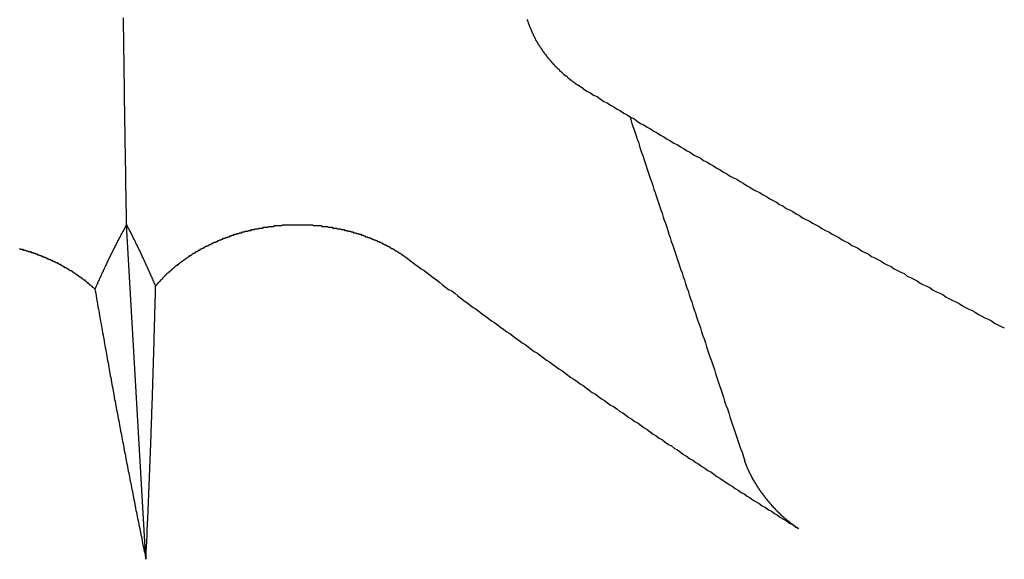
# Model space of a CAD drawing. Extents: x 1107 to 4046, y 937 to 3355.
# Tile 528 of 656: x 2217.481 to 2218.732, y 2668.037 to 2668.723. Entities that reach past the tile are written whole.
import ezdxf

# ---------------------------------------------------------------- set-up
doc = ezdxf.new("R2010")
doc.units = 0
doc.layers.add('KF_VIDA_L___C_REAR', color=7, linetype='CONTINUOUS')

# ---------------------------------------------------------------- blocks, each defined once
blk = doc.blocks.new('KF_VIDA_L___C_REAR')
at = {"layer": 'KF_VIDA_L___C_REAR'}
blk.add_line((30.662547, 978.824135), (30.637997, 979.249109), dxfattribs=at)
for points in [[(30.638, 979.249, 0), (30.6379, 979.254, 0), (30.6378, 979.258, 0), (30.6378, 979.263, 0), (30.6377, 979.267, 0), (30.6376, 979.272, 0), (30.6375, 979.276, 0), (30.6374, 979.281, 0), (30.6374, 979.285, 0), (30.6373, 979.29, 0), (30.6372, 979.294, 0), (30.6371, 979.299, 0), (30.6371, 979.303, 0), (30.637, 979.308, 0), (30.6369, 979.312, 0), (30.6368, 979.317, 0), (30.6368, 979.322, 0), (30.6367, 979.326, 0), (30.6366, 979.331, 0), (30.6366, 979.335, 0), (30.6365, 979.34, 0), (30.6364, 979.344, 0), (30.6363, 979.349, 0), (30.6363, 979.353, 0), (30.6362, 979.358, 0), (30.6361, 979.362, 0), (30.6361, 979.367, 0), (30.636, 979.371, 0), (30.6359, 979.376, 0), (30.6359, 979.38, 0), (30.6358, 979.385, 0), (30.6357, 979.389, 0), (30.6357, 979.393, 0), (30.6356, 979.398, 0), (30.6355, 979.402, 0), (30.6355, 979.407, 0), (30.6354, 979.411, 0), (30.6353, 979.416, 0), (30.6353, 979.42, 0), (30.6352, 979.424, 0), (30.6352, 979.429, 0), (30.6351, 979.433, 0), (30.635, 979.437, 0), (30.635, 979.442, 0), (30.6349, 979.446, 0), (30.6348, 979.45, 0), (30.6348, 979.454, 0), (30.6347, 979.459, 0), (30.6347, 979.463, 0), (30.6346, 979.467, 0), (30.6346, 979.471, 0), (30.6345, 979.475, 0), (30.6344, 979.48, 0), (30.6344, 979.484, 0), (30.6343, 979.488, 0), (30.6343, 979.492, 0), (30.6342, 979.496, 0), (30.6342, 979.5, 0), (30.6341, 979.504, 0), (30.6341, 979.508, 0), (30.634, 979.512, 0)], [(31.2188, 979.422, 0), (31.2181, 979.422, 0), (31.2174, 979.423, 0), (31.2167, 979.423, 0), (31.2159, 979.424, 0), (31.2152, 979.424, 0), (31.2145, 979.425, 0), (31.2138, 979.425, 0), (31.2131, 979.426, 0), (31.2124, 979.426, 0), (31.2117, 979.426, 0), (31.211, 979.427, 0), (31.2103, 979.427, 0), (31.2096, 979.428, 0), (31.2089, 979.428, 0), (31.2082, 979.429, 0), (31.2075, 979.429, 0), (31.2069, 979.43, 0), (31.2062, 979.43, 0), (31.2055, 979.431, 0), (31.2048, 979.431, 0), (31.2041, 979.432, 0), (31.2034, 979.432, 0), (31.2028, 979.433, 0), (31.2021, 979.433, 0), (31.2014, 979.434, 0), (31.2008, 979.434, 0), (31.2001, 979.435, 0), (31.1994, 979.435, 0), (31.1988, 979.436, 0), (31.1981, 979.437, 0), (31.1975, 979.437, 0), (31.1968, 979.438, 0), (31.1962, 979.438, 0), (31.1955, 979.439, 0), (31.1949, 979.439, 0), (31.1942, 979.44, 0), (31.1936, 979.44, 0), (31.1929, 979.441, 0), (31.1923, 979.442, 0), (31.1917, 979.442, 0), (31.191, 979.443, 0), (31.1904, 979.443, 0), (31.1898, 979.444, 0), (31.1892, 979.444, 0), (31.1885, 979.445, 0), (31.1879, 979.446, 0), (31.1873, 979.446, 0), (31.1867, 979.447, 0), (31.1861, 979.447, 0), (31.1855, 979.448, 0), (31.1849, 979.449, 0), (31.1843, 979.449, 0), (31.1837, 979.45, 0), (31.1831, 979.45, 0), (31.1825, 979.451, 0), (31.1819, 979.452, 0), (31.1814, 979.452, 0), (31.1808, 979.453, 0), (31.1802, 979.454, 0), (31.1796, 979.454, 0), (31.1791, 979.455, 0), (31.1785, 979.455, 0), (31.1779, 979.456, 0), (31.1774, 979.457, 0), (31.1768, 979.457, 0), (31.1763, 979.458, 0), (31.1757, 979.459, 0), (31.1752, 979.459, 0), (31.1746, 979.46, 0), (31.1741, 979.461, 0), (31.1736, 979.461, 0), (31.173, 979.462, 0), (31.1725, 979.463, 0), (31.172, 979.463, 0), (31.1715, 979.464, 0), (31.171, 979.465, 0), (31.1705, 979.465, 0), (31.1699, 979.466, 0), (31.1694, 979.467, 0), (31.1689, 979.467, 0), (31.1685, 979.468, 0), (31.168, 979.469, 0), (31.1675, 979.469, 0), (31.167, 979.47, 0), (31.1665, 979.471, 0), (31.166, 979.471, 0), (31.1656, 979.472, 0), (31.1651, 979.473, 0), (31.1646, 979.473, 0), (31.1642, 979.474, 0), (31.1637, 979.475, 0), (31.1633, 979.476, 0), (31.1628, 979.476, 0), (31.1624, 979.477, 0), (31.162, 979.478, 0), (31.1615, 979.478, 0), (31.1611, 979.479, 0), (31.1607, 979.48, 0), (31.1603, 979.481, 0), (31.1599, 979.481, 0), (31.1594, 979.482, 0), (31.159, 979.483, 0), (31.1586, 979.483, 0), (31.1582, 979.484, 0), (31.1578, 979.485, 0), (31.1575, 979.486, 0), (31.1571, 979.486, 0), (31.1567, 979.487, 0), (31.1563, 979.488, 0), (31.1559, 979.489, 0), (31.1556, 979.489, 0), (31.1552, 979.49, 0), (31.1549, 979.491, 0), (31.1545, 979.492, 0), (31.1541, 979.492, 0), (31.1538, 979.493, 0), (31.1535, 979.494, 0), (31.1531, 979.495, 0), (31.1528, 979.495, 0), (31.1525, 979.496, 0), (31.1521, 979.497, 0), (31.1518, 979.498, 0), (31.1515, 979.498, 0), (31.1512, 979.499, 0), (31.1509, 979.5, 0), (31.1506, 979.501, 0), (31.1503, 979.501, 0), (31.15, 979.502, 0), (31.1497, 979.503, 0), (31.1494, 979.504, 0), (31.1491, 979.504, 0), (31.1488, 979.505, 0), (31.1486, 979.506, 0), (31.1483, 979.507, 0), (31.148, 979.508, 0), (31.1478, 979.508, 0), (31.1475, 979.509, 0), (31.1473, 979.51, 0)], [(31.2188, 979.422, 0), (31.223, 979.419, 0), (31.2273, 979.417, 0), (31.2315, 979.414, 0), (31.2358, 979.412, 0), (31.24, 979.409, 0), (31.2443, 979.406, 0), (31.2485, 979.404, 0), (31.2528, 979.401, 0), (31.257, 979.399, 0), (31.2613, 979.396, 0), (31.2655, 979.394, 0), (31.2698, 979.391, 0), (31.274, 979.389, 0), (31.2782, 979.386, 0), (31.2825, 979.384, 0), (31.2867, 979.381, 0), (31.291, 979.378, 0), (31.2952, 979.376, 0), (31.2994, 979.373, 0), (31.3037, 979.371, 0), (31.3079, 979.368, 0), (31.3121, 979.366, 0), (31.3164, 979.363, 0), (31.3206, 979.361, 0), (31.3248, 979.358, 0), (31.329, 979.356, 0), (31.3333, 979.353, 0), (31.3375, 979.351, 0), (31.3417, 979.348, 0), (31.3459, 979.346, 0), (31.3502, 979.343, 0), (31.3544, 979.341, 0), (31.3586, 979.338, 0), (31.3628, 979.336, 0), (31.367, 979.334, 0), (31.3712, 979.331, 0), (31.3755, 979.329, 0), (31.3797, 979.326, 0), (31.3839, 979.324, 0), (31.3881, 979.321, 0), (31.3923, 979.319, 0), (31.3965, 979.316, 0), (31.4007, 979.314, 0), (31.4049, 979.311, 0), (31.4091, 979.309, 0), (31.4133, 979.307, 0), (31.4175, 979.304, 0), (31.4217, 979.302, 0), (31.4259, 979.299, 0), (31.4301, 979.297, 0), (31.4343, 979.294, 0), (31.4385, 979.292, 0), (31.4427, 979.29, 0), (31.4469, 979.287, 0), (31.4511, 979.285, 0), (31.4553, 979.282, 0), (31.4595, 979.28, 0), (31.4637, 979.278, 0), (31.4679, 979.275, 0), (31.472, 979.273, 0), (31.4762, 979.27, 0), (31.4804, 979.268, 0), (31.4846, 979.266, 0), (31.4888, 979.263, 0), (31.493, 979.261, 0), (31.4971, 979.258, 0), (31.5013, 979.256, 0), (31.5055, 979.254, 0), (31.5097, 979.251, 0), (31.5138, 979.249, 0), (31.518, 979.247, 0), (31.5222, 979.244, 0), (31.5263, 979.242, 0), (31.5305, 979.24, 0), (31.5347, 979.237, 0), (31.5388, 979.235, 0), (31.543, 979.233, 0), (31.5472, 979.23, 0), (31.5513, 979.228, 0), (31.5555, 979.226, 0), (31.5596, 979.223, 0), (31.5638, 979.221, 0), (31.568, 979.219, 0), (31.5721, 979.216, 0), (31.5763, 979.214, 0), (31.5804, 979.212, 0), (31.5846, 979.209, 0), (31.5887, 979.207, 0), (31.5928, 979.205, 0), (31.597, 979.203, 0), (31.6011, 979.2, 0), (31.6053, 979.198, 0), (31.6094, 979.196, 0), (31.6136, 979.193, 0), (31.6177, 979.191, 0), (31.6218, 979.189, 0), (31.626, 979.187, 0), (31.6301, 979.184, 0), (31.6342, 979.182, 0), (31.6384, 979.18, 0), (31.6425, 979.178, 0), (31.6466, 979.175, 0), (31.6507, 979.173, 0), (31.6549, 979.171, 0), (31.659, 979.169, 0), (31.6631, 979.166, 0), (31.6672, 979.164, 0), (31.6714, 979.162, 0), (31.6755, 979.16, 0), (31.6796, 979.157, 0), (31.6837, 979.155, 0), (31.6878, 979.153, 0), (31.6919, 979.151, 0), (31.696, 979.149, 0), (31.7001, 979.146, 0), (31.7042, 979.144, 0), (31.7083, 979.142, 0), (31.7124, 979.14, 0), (31.7165, 979.138, 0), (31.7206, 979.135, 0), (31.7247, 979.133, 0), (31.7288, 979.131, 0), (31.7329, 979.129, 0), (31.737, 979.127, 0), (31.7411, 979.124, 0), (31.7452, 979.122, 0), (31.7493, 979.12, 0), (31.7534, 979.118, 0)], [(31.2773, 979.387, 0), (31.2786, 979.383, 0), (31.28, 979.378, 0), (31.2814, 979.374, 0), (31.2828, 979.37, 0), (31.2842, 979.366, 0), (31.2855, 979.362, 0), (31.2869, 979.358, 0), (31.2883, 979.354, 0), (31.2897, 979.349, 0), (31.2911, 979.345, 0), (31.2925, 979.341, 0), (31.2939, 979.337, 0), (31.2953, 979.333, 0), (31.2968, 979.328, 0), (31.2982, 979.324, 0), (31.2996, 979.32, 0), (31.301, 979.316, 0), (31.3024, 979.311, 0), (31.3039, 979.307, 0), (31.3053, 979.303, 0), (31.3067, 979.299, 0), (31.3082, 979.294, 0), (31.3096, 979.29, 0), (31.3111, 979.286, 0), (31.3125, 979.281, 0), (31.314, 979.277, 0), (31.3154, 979.273, 0), (31.3169, 979.268, 0), (31.3184, 979.264, 0), (31.3198, 979.259, 0), (31.3213, 979.255, 0), (31.3228, 979.251, 0), (31.3243, 979.246, 0), (31.3257, 979.242, 0), (31.3272, 979.237, 0), (31.3287, 979.233, 0), (31.3302, 979.228, 0), (31.3317, 979.224, 0), (31.3332, 979.219, 0), (31.3347, 979.215, 0), (31.3362, 979.21, 0), (31.3377, 979.206, 0), (31.3392, 979.201, 0), (31.3408, 979.197, 0), (31.3423, 979.192, 0), (31.3438, 979.188, 0), (31.3453, 979.183, 0), (31.3469, 979.179, 0), (31.3484, 979.174, 0), (31.3499, 979.169, 0), (31.3515, 979.165, 0), (31.353, 979.16, 0), (31.3546, 979.155, 0), (31.3562, 979.151, 0), (31.3577, 979.146, 0), (31.3593, 979.141, 0), (31.3608, 979.137, 0), (31.3624, 979.132, 0), (31.364, 979.127, 0), (31.3656, 979.123, 0), (31.3672, 979.118, 0), (31.3687, 979.113, 0), (31.3703, 979.108, 0), (31.3719, 979.104, 0), (31.3735, 979.099, 0), (31.3751, 979.094, 0), (31.3768, 979.089, 0), (31.3784, 979.084, 0), (31.38, 979.079, 0), (31.3816, 979.075, 0), (31.3832, 979.07, 0), (31.3849, 979.065, 0), (31.3865, 979.06, 0), (31.3881, 979.055, 0), (31.3898, 979.05, 0), (31.3914, 979.045, 0), (31.3931, 979.04, 0), (31.3947, 979.035, 0), (31.3964, 979.03, 0), (31.398, 979.025, 0), (31.3997, 979.02, 0), (31.4014, 979.015, 0), (31.4031, 979.01, 0), (31.4047, 979.005, 0), (31.4064, 979, 0), (31.4081, 978.995, 0), (31.4098, 978.99, 0), (31.4115, 978.985, 0), (31.4132, 978.98, 0), (31.4149, 978.975, 0), (31.4166, 978.97, 0), (31.4183, 978.965, 0), (31.4201, 978.96, 0), (31.4218, 978.954, 0), (31.4235, 978.949, 0)], [(30.638, 979.249, 0), (30.6377, 979.249, 0), (30.6375, 979.248, 0), (30.6372, 979.248, 0), (30.6369, 979.247, 0), (30.6366, 979.247, 0), (30.6363, 979.246, 0), (30.6361, 979.246, 0), (30.6358, 979.245, 0), (30.6355, 979.245, 0), (30.6352, 979.244, 0), (30.635, 979.244, 0), (30.6347, 979.243, 0), (30.6344, 979.243, 0), (30.6341, 979.242, 0), (30.6338, 979.242, 0), (30.6335, 979.241, 0), (30.6333, 979.241, 0), (30.633, 979.24, 0), (30.6327, 979.24, 0), (30.6324, 979.239, 0), (30.6321, 979.239, 0), (30.6318, 979.238, 0), (30.6315, 979.238, 0), (30.6313, 979.237, 0), (30.631, 979.237, 0), (30.6307, 979.236, 0), (30.6304, 979.235, 0), (30.6301, 979.235, 0), (30.6298, 979.234, 0), (30.6295, 979.234, 0), (30.6292, 979.233, 0), (30.6289, 979.233, 0), (30.6286, 979.232, 0), (30.6283, 979.232, 0), (30.628, 979.231, 0), (30.6277, 979.23, 0), (30.6274, 979.23, 0), (30.6271, 979.229, 0), (30.6268, 979.229, 0), (30.6265, 979.228, 0), (30.6262, 979.228, 0), (30.6259, 979.227, 0), (30.6256, 979.226, 0), (30.6253, 979.226, 0), (30.625, 979.225, 0), (30.6247, 979.225, 0), (30.6244, 979.224, 0), (30.6241, 979.223, 0), (30.6238, 979.223, 0), (30.6235, 979.222, 0), (30.6232, 979.222, 0), (30.6229, 979.221, 0), (30.6226, 979.22, 0), (30.6223, 979.22, 0), (30.622, 979.219, 0), (30.6216, 979.219, 0), (30.6213, 979.218, 0), (30.621, 979.217, 0), (30.6207, 979.217, 0), (30.6204, 979.216, 0), (30.6201, 979.215, 0), (30.6198, 979.215, 0), (30.6195, 979.214, 0), (30.6191, 979.213, 0), (30.6188, 979.213, 0), (30.6185, 979.212, 0), (30.6182, 979.212, 0), (30.6179, 979.211, 0), (30.6176, 979.21, 0), (30.6172, 979.21, 0), (30.6169, 979.209, 0), (30.6166, 979.208, 0), (30.6163, 979.208, 0), (30.6159, 979.207, 0), (30.6156, 979.206, 0), (30.6153, 979.206, 0), (30.615, 979.205, 0), (30.6147, 979.204, 0), (30.6143, 979.204, 0), (30.614, 979.203, 0), (30.6137, 979.202, 0), (30.6134, 979.202, 0), (30.613, 979.201, 0), (30.6127, 979.2, 0), (30.6124, 979.199, 0), (30.612, 979.199, 0), (30.6117, 979.198, 0), (30.6114, 979.197, 0), (30.6111, 979.197, 0), (30.6107, 979.196, 0), (30.6104, 979.195, 0), (30.6101, 979.195, 0), (30.6097, 979.194, 0), (30.6094, 979.193, 0), (30.6091, 979.192, 0), (30.6087, 979.192, 0), (30.6084, 979.191, 0), (30.6081, 979.19, 0), (30.6077, 979.189, 0), (30.6074, 979.189, 0), (30.6071, 979.188, 0), (30.6067, 979.187, 0), (30.6064, 979.187, 0), (30.606, 979.186, 0), (30.6057, 979.185, 0), (30.6054, 979.184, 0), (30.605, 979.184, 0), (30.6047, 979.183, 0), (30.6043, 979.182, 0), (30.604, 979.181, 0), (30.6037, 979.181, 0), (30.6033, 979.18, 0), (30.603, 979.179, 0), (30.6026, 979.178, 0), (30.6023, 979.178, 0), (30.6019, 979.177, 0), (30.6016, 979.176, 0), (30.6012, 979.175, 0), (30.6009, 979.174, 0), (30.6006, 979.174, 0), (30.6002, 979.173, 0), (30.5999, 979.172, 0), (30.5995, 979.171, 0), (30.5992, 979.171, 0), (30.5988, 979.17, 0), (30.5985, 979.169, 0), (30.5981, 979.168, 0), (30.5978, 979.167, 0)], [(30.6748, 979.171, 0), (30.6745, 979.172, 0), (30.6742, 979.173, 0), (30.6738, 979.174, 0), (30.6735, 979.174, 0), (30.6732, 979.175, 0), (30.6729, 979.176, 0), (30.6725, 979.177, 0), (30.6722, 979.177, 0), (30.6719, 979.178, 0), (30.6716, 979.179, 0), (30.6712, 979.18, 0), (30.6709, 979.18, 0), (30.6706, 979.181, 0), (30.6703, 979.182, 0), (30.6699, 979.183, 0), (30.6696, 979.183, 0), (30.6693, 979.184, 0), (30.669, 979.185, 0), (30.6687, 979.185, 0), (30.6684, 979.186, 0), (30.668, 979.187, 0), (30.6677, 979.188, 0), (30.6674, 979.188, 0), (30.6671, 979.189, 0), (30.6668, 979.19, 0), (30.6665, 979.19, 0), (30.6661, 979.191, 0), (30.6658, 979.192, 0), (30.6655, 979.192, 0), (30.6652, 979.193, 0), (30.6649, 979.194, 0), (30.6646, 979.195, 0), (30.6643, 979.195, 0), (30.664, 979.196, 0), (30.6637, 979.197, 0), (30.6633, 979.197, 0), (30.663, 979.198, 0), (30.6627, 979.199, 0), (30.6624, 979.199, 0), (30.6621, 979.2, 0), (30.6618, 979.201, 0), (30.6615, 979.201, 0), (30.6612, 979.202, 0), (30.6609, 979.203, 0), (30.6606, 979.203, 0), (30.6603, 979.204, 0), (30.66, 979.205, 0), (30.6597, 979.205, 0), (30.6594, 979.206, 0), (30.6591, 979.207, 0), (30.6588, 979.207, 0), (30.6585, 979.208, 0), (30.6582, 979.208, 0), (30.6579, 979.209, 0), (30.6576, 979.21, 0), (30.6573, 979.21, 0), (30.657, 979.211, 0), (30.6567, 979.212, 0), (30.6564, 979.212, 0), (30.6562, 979.213, 0), (30.6559, 979.213, 0), (30.6556, 979.214, 0), (30.6553, 979.215, 0), (30.655, 979.215, 0), (30.6547, 979.216, 0), (30.6544, 979.217, 0), (30.6541, 979.217, 0), (30.6538, 979.218, 0), (30.6536, 979.218, 0), (30.6533, 979.219, 0), (30.653, 979.22, 0), (30.6527, 979.22, 0), (30.6524, 979.221, 0), (30.6521, 979.221, 0), (30.6519, 979.222, 0), (30.6516, 979.222, 0), (30.6513, 979.223, 0), (30.651, 979.224, 0), (30.6507, 979.224, 0), (30.6505, 979.225, 0), (30.6502, 979.225, 0), (30.6499, 979.226, 0), (30.6496, 979.226, 0), (30.6494, 979.227, 0), (30.6491, 979.228, 0), (30.6488, 979.228, 0), (30.6485, 979.229, 0), (30.6483, 979.229, 0), (30.648, 979.23, 0), (30.6477, 979.23, 0), (30.6475, 979.231, 0), (30.6472, 979.231, 0), (30.6469, 979.232, 0), (30.6466, 979.232, 0), (30.6464, 979.233, 0), (30.6461, 979.234, 0), (30.6458, 979.234, 0), (30.6456, 979.235, 0), (30.6453, 979.235, 0), (30.6451, 979.236, 0), (30.6448, 979.236, 0), (30.6445, 979.237, 0), (30.6443, 979.237, 0), (30.644, 979.238, 0), (30.6438, 979.238, 0), (30.6435, 979.239, 0), (30.6432, 979.239, 0), (30.643, 979.24, 0), (30.6427, 979.24, 0), (30.6425, 979.241, 0), (30.6422, 979.241, 0), (30.642, 979.242, 0), (30.6417, 979.242, 0), (30.6414, 979.243, 0), (30.6412, 979.243, 0), (30.6409, 979.244, 0), (30.6407, 979.244, 0), (30.6404, 979.245, 0), (30.6402, 979.245, 0), (30.64, 979.245, 0), (30.6397, 979.246, 0), (30.6395, 979.246, 0), (30.6392, 979.247, 0), (30.639, 979.247, 0), (30.6387, 979.248, 0), (30.6385, 979.248, 0), (30.6382, 979.249, 0), (30.638, 979.249, 0)], [(30.6748, 979.171, 0), (30.6753, 979.172, 0), (30.6757, 979.172, 0), (30.6762, 979.173, 0), (30.6767, 979.174, 0), (30.6772, 979.174, 0), (30.6776, 979.175, 0), (30.6781, 979.175, 0), (30.6786, 979.176, 0), (30.6791, 979.176, 0), (30.6795, 979.177, 0), (30.68, 979.177, 0), (30.6805, 979.178, 0), (30.681, 979.178, 0), (30.6815, 979.179, 0), (30.682, 979.179, 0), (30.6825, 979.18, 0), (30.683, 979.18, 0), (30.6835, 979.181, 0), (30.684, 979.181, 0), (30.6845, 979.182, 0), (30.685, 979.183, 0), (30.6855, 979.183, 0), (30.686, 979.184, 0), (30.6865, 979.184, 0), (30.687, 979.185, 0), (30.6875, 979.185, 0), (30.6881, 979.186, 0), (30.6886, 979.186, 0), (30.6891, 979.187, 0), (30.6896, 979.187, 0), (30.6901, 979.188, 0), (30.6907, 979.188, 0), (30.6912, 979.189, 0), (30.6917, 979.189, 0), (30.6922, 979.189, 0), (30.6928, 979.19, 0), (30.6933, 979.19, 0), (30.6938, 979.191, 0), (30.6944, 979.191, 0), (30.6949, 979.192, 0), (30.6955, 979.192, 0), (30.696, 979.193, 0), (30.6966, 979.193, 0), (30.6971, 979.194, 0), (30.6977, 979.194, 0), (30.6982, 979.195, 0), (30.6988, 979.195, 0), (30.6993, 979.196, 0), (30.6999, 979.196, 0), (30.7005, 979.197, 0), (30.7011, 979.197, 0), (30.7016, 979.198, 0), (30.7022, 979.198, 0), (30.7028, 979.198, 0), (30.7034, 979.199, 0), (30.704, 979.199, 0), (30.7046, 979.2, 0), (30.7052, 979.2, 0), (30.7058, 979.201, 0), (30.7064, 979.201, 0), (30.707, 979.202, 0), (30.7076, 979.202, 0), (30.7082, 979.203, 0), (30.7088, 979.203, 0), (30.7094, 979.203, 0), (30.71, 979.204, 0), (30.7106, 979.204, 0), (30.7112, 979.205, 0), (30.7119, 979.205, 0), (30.7125, 979.206, 0), (30.7131, 979.206, 0), (30.7138, 979.207, 0), (30.7144, 979.207, 0), (30.715, 979.207, 0), (30.7157, 979.208, 0), (30.7163, 979.208, 0), (30.7169, 979.209, 0), (30.7176, 979.209, 0), (30.7182, 979.21, 0), (30.7189, 979.21, 0), (30.7195, 979.21, 0), (30.7202, 979.211, 0), (30.7209, 979.211, 0), (30.7215, 979.212, 0), (30.7222, 979.212, 0), (30.7228, 979.213, 0), (30.7235, 979.213, 0), (30.7242, 979.213, 0), (30.7249, 979.214, 0), (30.7255, 979.214, 0), (30.7262, 979.215, 0), (30.7269, 979.215, 0), (30.7276, 979.215, 0), (30.7283, 979.216, 0), (30.7289, 979.216, 0), (30.7296, 979.217, 0), (30.7303, 979.217, 0), (30.731, 979.217, 0), (30.7317, 979.218, 0), (30.7324, 979.218, 0), (30.7331, 979.219, 0), (30.7338, 979.219, 0), (30.7345, 979.219, 0), (30.7352, 979.22, 0), (30.7359, 979.22, 0), (30.7366, 979.22, 0), (30.7373, 979.221, 0), (30.738, 979.221, 0), (30.7388, 979.222, 0), (30.7395, 979.222, 0), (30.7402, 979.222, 0), (30.7409, 979.223, 0), (30.7416, 979.223, 0), (30.7424, 979.223, 0), (30.7431, 979.224, 0), (30.7438, 979.224, 0), (30.7446, 979.224, 0), (30.7453, 979.225, 0), (30.746, 979.225, 0), (30.7468, 979.225, 0), (30.7475, 979.226, 0), (30.7482, 979.226, 0), (30.749, 979.226, 0), (30.7497, 979.227, 0), (30.7505, 979.227, 0), (30.7512, 979.227, 0), (30.752, 979.228, 0), (30.7527, 979.228, 0), (30.7535, 979.228, 0), (30.7542, 979.229, 0), (30.755, 979.229, 0), (30.7557, 979.229, 0), (30.7565, 979.23, 0), (30.7572, 979.23, 0), (30.758, 979.23, 0), (30.7588, 979.231, 0), (30.7595, 979.231, 0), (30.7603, 979.231, 0), (30.7611, 979.232, 0), (30.7618, 979.232, 0), (30.7626, 979.232, 0), (30.7634, 979.232, 0), (30.7641, 979.233, 0), (30.7649, 979.233, 0), (30.7657, 979.233, 0), (30.7665, 979.234, 0), (30.7672, 979.234, 0), (30.768, 979.234, 0), (30.7688, 979.234, 0), (30.7696, 979.235, 0), (30.7704, 979.235, 0), (30.7711, 979.235, 0), (30.7719, 979.236, 0), (30.7727, 979.236, 0), (30.7735, 979.236, 0), (30.7743, 979.236, 0), (30.7751, 979.237, 0), (30.7759, 979.237, 0), (30.7767, 979.237, 0), (30.7775, 979.237, 0), (30.7782, 979.238, 0), (30.779, 979.238, 0), (30.7798, 979.238, 0), (30.7806, 979.238, 0), (30.7814, 979.239, 0), (30.7822, 979.239, 0), (30.783, 979.239, 0), (30.7838, 979.239, 0), (30.7846, 979.239, 0), (30.7854, 979.24, 0), (30.7862, 979.24, 0), (30.787, 979.24, 0), (30.7878, 979.24, 0), (30.7886, 979.241, 0), (30.7894, 979.241, 0), (30.7902, 979.241, 0), (30.791, 979.241, 0), (30.7918, 979.241, 0), (30.7927, 979.242, 0), (30.7935, 979.242, 0), (30.7943, 979.242, 0), (30.7951, 979.242, 0), (30.7959, 979.242, 0), (30.7967, 979.243, 0), (30.7975, 979.243, 0), (30.7983, 979.243, 0), (30.7991, 979.243, 0), (30.7999, 979.243, 0), (30.8007, 979.243, 0), (30.8015, 979.244, 0), (30.8023, 979.244, 0), (30.8032, 979.244, 0), (30.804, 979.244, 0), (30.8048, 979.244, 0), (30.8056, 979.244, 0), (30.8064, 979.245, 0), (30.8072, 979.245, 0), (30.808, 979.245, 0), (30.8088, 979.245, 0), (30.8096, 979.245, 0), (30.8104, 979.245, 0), (30.8113, 979.245, 0), (30.8121, 979.246, 0), (30.8129, 979.246, 0), (30.8137, 979.246, 0), (30.8145, 979.246, 0), (30.8153, 979.246, 0), (30.8161, 979.246, 0), (30.8169, 979.246, 0), (30.8177, 979.246, 0), (30.8185, 979.247, 0), (30.8193, 979.247, 0), (30.8201, 979.247, 0), (30.8209, 979.247, 0), (30.8218, 979.247, 0), (30.8226, 979.247, 0), (30.8234, 979.247, 0), (30.8242, 979.247, 0), (30.825, 979.247, 0), (30.8258, 979.248, 0), (30.8266, 979.248, 0), (30.8274, 979.248, 0), (30.8282, 979.248, 0), (30.829, 979.248, 0), (30.8298, 979.248, 0), (30.8306, 979.248, 0), (30.8314, 979.248, 0), (30.8322, 979.248, 0), (30.833, 979.248, 0), (30.8338, 979.248, 0), (30.8346, 979.248, 0), (30.8354, 979.248, 0), (30.8362, 979.249, 0), (30.8369, 979.249, 0), (30.8377, 979.249, 0), (30.8385, 979.249, 0), (30.8393, 979.249, 0), (30.8401, 979.249, 0), (30.8409, 979.249, 0), (30.8417, 979.249, 0), (30.8425, 979.249, 0), (30.8433, 979.249, 0), (30.8441, 979.249, 0), (30.845, 979.249, 0), (30.8458, 979.249, 0), (30.8466, 979.249, 0), (30.8474, 979.249, 0), (30.8482, 979.249, 0), (30.849, 979.249, 0), (30.8498, 979.249, 0), (30.8506, 979.249, 0), (30.8514, 979.249, 0), (30.8522, 979.249, 0), (30.8531, 979.249, 0), (30.8539, 979.249, 0), (30.8547, 979.249, 0), (30.8555, 979.249, 0), (30.8563, 979.249, 0), (30.8571, 979.249, 0), (30.858, 979.249, 0), (30.8588, 979.249, 0), (30.8596, 979.249, 0), (30.8604, 979.249, 0), (30.8612, 979.249, 0), (30.8621, 979.249, 0), (30.8629, 979.249, 0), (30.8637, 979.249, 0), (30.8645, 979.249, 0), (30.8653, 979.249, 0), (30.8662, 979.249, 0), (30.867, 979.249, 0), (30.8678, 979.249, 0), (30.8686, 979.249, 0), (30.8695, 979.249, 0), (30.8703, 979.249, 0), (30.8711, 979.249, 0), (30.8719, 979.249, 0), (30.8728, 979.249, 0), (30.8736, 979.249, 0), (30.8744, 979.249, 0), (30.8752, 979.248, 0), (30.8761, 979.248, 0), (30.8769, 979.248, 0), (30.8777, 979.248, 0), (30.8785, 979.248, 0), (30.8794, 979.248, 0), (30.8802, 979.248, 0), (30.881, 979.248, 0), (30.8818, 979.248, 0), (30.8827, 979.248, 0), (30.8835, 979.248, 0), (30.8843, 979.248, 0), (30.8851, 979.248, 0), (30.886, 979.247, 0), (30.8868, 979.247, 0), (30.8876, 979.247, 0), (30.8884, 979.247, 0), (30.8893, 979.247, 0), (30.8901, 979.247, 0), (30.8909, 979.247, 0), (30.8917, 979.247, 0), (30.8925, 979.247, 0), (30.8934, 979.247, 0), (30.8942, 979.246, 0), (30.895, 979.246, 0), (30.8958, 979.246, 0), (30.8966, 979.246, 0), (30.8975, 979.246, 0), (30.8983, 979.246, 0), (30.8991, 979.246, 0), (30.8999, 979.245, 0), (30.9007, 979.245, 0), (30.9015, 979.245, 0), (30.9024, 979.245, 0), (30.9032, 979.245, 0), (30.904, 979.245, 0), (30.9048, 979.245, 0), (30.9056, 979.244, 0), (30.9064, 979.244, 0), (30.9072, 979.244, 0), (30.908, 979.244, 0), (30.9089, 979.244, 0), (30.9097, 979.244, 0), (30.9105, 979.243, 0), (30.9113, 979.243, 0), (30.9121, 979.243, 0), (30.9129, 979.243, 0), (30.9137, 979.243, 0), (30.9145, 979.243, 0), (30.9153, 979.242, 0), (30.9161, 979.242, 0), (30.9169, 979.242, 0), (30.9177, 979.242, 0), (30.9185, 979.242, 0), (30.9193, 979.241, 0), (30.9201, 979.241, 0), (30.9208, 979.241, 0), (30.9216, 979.241, 0), (30.9224, 979.241, 0), (30.9232, 979.24, 0), (30.924, 979.24, 0), (30.9248, 979.24, 0), (30.9256, 979.24, 0), (30.9264, 979.239, 0), (30.9271, 979.239, 0), (30.9279, 979.239, 0), (30.9287, 979.239, 0), (30.9295, 979.239, 0), (30.9302, 979.238, 0), (30.931, 979.238, 0), (30.9318, 979.238, 0), (30.9326, 979.238, 0), (30.9333, 979.237, 0), (30.9341, 979.237, 0), (30.9349, 979.237, 0), (30.9356, 979.237, 0), (30.9364, 979.236, 0), (30.9372, 979.236, 0), (30.9379, 979.236, 0), (30.9387, 979.236, 0), (30.9394, 979.235, 0), (30.9402, 979.235, 0), (30.9409, 979.235, 0), (30.9417, 979.234, 0), (30.9424, 979.234, 0), (30.9432, 979.234, 0), (30.9439, 979.234, 0), (30.9447, 979.233, 0), (30.9454, 979.233, 0), (30.9462, 979.233, 0), (30.9469, 979.233, 0), (30.9476, 979.232, 0), (30.9484, 979.232, 0), (30.9491, 979.232, 0), (30.9498, 979.231, 0), (30.9506, 979.231, 0), (30.9513, 979.231, 0), (30.952, 979.23, 0), (30.9527, 979.23, 0), (30.9535, 979.23, 0), (30.9542, 979.23, 0), (30.9549, 979.229, 0), (30.9556, 979.229, 0), (30.9563, 979.229, 0), (30.957, 979.228, 0), (30.9578, 979.228, 0), (30.9585, 979.228, 0), (30.9592, 979.227, 0), (30.9599, 979.227, 0), (30.9606, 979.227, 0), (30.9613, 979.226, 0), (30.962, 979.226, 0), (30.9627, 979.226, 0), (30.9633, 979.225, 0), (30.964, 979.225, 0), (30.9647, 979.225, 0), (30.9654, 979.224, 0), (30.9661, 979.224, 0), (30.9668, 979.224, 0), (30.9675, 979.223, 0), (30.9681, 979.223, 0), (30.9688, 979.223, 0), (30.9695, 979.222, 0), (30.9701, 979.222, 0), (30.9708, 979.222, 0), (30.9715, 979.221, 0), (30.9721, 979.221, 0), (30.9728, 979.22, 0), (30.9734, 979.22, 0), (30.9741, 979.22, 0), (30.9748, 979.219, 0), (30.9754, 979.219, 0), (30.976, 979.219, 0), (30.9767, 979.218, 0), (30.9773, 979.218, 0), (30.978, 979.218, 0), (30.9786, 979.217, 0), (30.9792, 979.217, 0), (30.9799, 979.216, 0), (30.9805, 979.216, 0), (30.9811, 979.216, 0), (30.9817, 979.215, 0), (30.9824, 979.215, 0), (30.983, 979.214, 0), (30.9836, 979.214, 0), (30.9842, 979.214, 0), (30.9848, 979.213, 0), (30.9854, 979.213, 0), (30.986, 979.213, 0), (30.9866, 979.212, 0), (30.9872, 979.212, 0), (30.9878, 979.211, 0), (30.9884, 979.211, 0), (30.989, 979.211, 0), (30.9896, 979.21, 0), (30.9902, 979.21, 0), (30.9908, 979.209, 0), (30.9914, 979.209, 0), (30.9919, 979.209, 0), (30.9925, 979.208, 0), (30.9931, 979.208, 0), (30.9937, 979.207, 0), (30.9943, 979.207, 0), (30.9949, 979.206, 0), (30.9954, 979.206, 0), (30.996, 979.206, 0), (30.9966, 979.205, 0)], [(30.502, 979.219, 0), (30.5029, 979.218, 0), (30.5039, 979.218, 0), (30.5048, 979.218, 0), (30.5057, 979.218, 0), (30.5067, 979.217, 0), (30.5076, 979.217, 0), (30.5085, 979.217, 0), (30.5095, 979.217, 0), (30.5104, 979.216, 0), (30.5113, 979.216, 0), (30.5122, 979.216, 0), (30.5131, 979.215, 0), (30.5141, 979.215, 0), (30.515, 979.215, 0), (30.5159, 979.215, 0), (30.5168, 979.214, 0), (30.5177, 979.214, 0), (30.5186, 979.214, 0), (30.5195, 979.213, 0), (30.5204, 979.213, 0), (30.5213, 979.213, 0), (30.5222, 979.212, 0), (30.5231, 979.212, 0), (30.524, 979.212, 0), (30.5249, 979.211, 0), (30.5258, 979.211, 0), (30.5267, 979.211, 0), (30.5276, 979.21, 0), (30.5285, 979.21, 0), (30.5293, 979.21, 0), (30.5302, 979.209, 0), (30.5311, 979.209, 0), (30.532, 979.209, 0), (30.5328, 979.208, 0), (30.5337, 979.208, 0), (30.5346, 979.208, 0), (30.5354, 979.207, 0), (30.5363, 979.207, 0), (30.5371, 979.206, 0), (30.538, 979.206, 0), (30.5389, 979.206, 0), (30.5397, 979.205, 0), (30.5405, 979.205, 0), (30.5414, 979.205, 0), (30.5422, 979.204, 0), (30.5431, 979.204, 0), (30.5439, 979.203, 0), (30.5447, 979.203, 0), (30.5456, 979.203, 0), (30.5464, 979.202, 0), (30.5472, 979.202, 0), (30.548, 979.201, 0), (30.5489, 979.201, 0), (30.5497, 979.201, 0), (30.5505, 979.2, 0), (30.5513, 979.2, 0), (30.5521, 979.199, 0), (30.5529, 979.199, 0), (30.5537, 979.199, 0), (30.5545, 979.198, 0), (30.5553, 979.198, 0), (30.5561, 979.197, 0), (30.5568, 979.197, 0), (30.5576, 979.196, 0), (30.5584, 979.196, 0), (30.5592, 979.195, 0), (30.5599, 979.195, 0), (30.5607, 979.195, 0), (30.5615, 979.194, 0), (30.5622, 979.194, 0), (30.563, 979.193, 0), (30.5637, 979.193, 0), (30.5645, 979.192, 0), (30.5652, 979.192, 0), (30.566, 979.191, 0), (30.5667, 979.191, 0), (30.5674, 979.191, 0), (30.5682, 979.19, 0), (30.5689, 979.19, 0), (30.5696, 979.189, 0), (30.5704, 979.189, 0), (30.5711, 979.188, 0), (30.5718, 979.188, 0), (30.5725, 979.187, 0), (30.5733, 979.187, 0), (30.574, 979.186, 0), (30.5747, 979.186, 0), (30.5754, 979.185, 0), (30.5761, 979.185, 0), (30.5768, 979.184, 0), (30.5775, 979.184, 0), (30.5782, 979.183, 0), (30.579, 979.183, 0), (30.5797, 979.182, 0), (30.5804, 979.182, 0), (30.5811, 979.181, 0), (30.5818, 979.181, 0), (30.5824, 979.18, 0), (30.5831, 979.18, 0), (30.5838, 979.179, 0), (30.5845, 979.179, 0), (30.5852, 979.178, 0), (30.5859, 979.178, 0), (30.5866, 979.177, 0), (30.5873, 979.176, 0), (30.5879, 979.176, 0), (30.5886, 979.175, 0), (30.5893, 979.175, 0), (30.5899, 979.174, 0), (30.5906, 979.174, 0), (30.5913, 979.173, 0), (30.5919, 979.173, 0), (30.5926, 979.172, 0), (30.5933, 979.171, 0), (30.5939, 979.171, 0), (30.5946, 979.17, 0), (30.5952, 979.17, 0), (30.5958, 979.169, 0), (30.5965, 979.169, 0), (30.5971, 979.168, 0), (30.5978, 979.167, 0)], [(30.9966, 979.205, 0), (31.0005, 979.202, 0), (31.0044, 979.199, 0), (31.0083, 979.196, 0), (31.0122, 979.193, 0), (31.0161, 979.191, 0), (31.02, 979.188, 0), (31.0238, 979.185, 0), (31.0277, 979.182, 0), (31.0316, 979.179, 0), (31.0355, 979.176, 0), (31.0394, 979.173, 0), (31.0433, 979.17, 0), (31.0472, 979.167, 0), (31.0511, 979.165, 0), (31.055, 979.162, 0), (31.0589, 979.159, 0), (31.0628, 979.156, 0), (31.0667, 979.153, 0), (31.0706, 979.15, 0), (31.0745, 979.147, 0), (31.0783, 979.144, 0), (31.0822, 979.142, 0), (31.0861, 979.139, 0), (31.09, 979.136, 0), (31.0939, 979.133, 0), (31.0978, 979.13, 0), (31.1017, 979.127, 0), (31.1056, 979.125, 0), (31.1095, 979.122, 0), (31.1133, 979.119, 0), (31.1172, 979.116, 0), (31.1211, 979.113, 0), (31.125, 979.111, 0), (31.1289, 979.108, 0), (31.1328, 979.105, 0), (31.1367, 979.102, 0), (31.1406, 979.099, 0), (31.1444, 979.097, 0), (31.1483, 979.094, 0), (31.1522, 979.091, 0), (31.1561, 979.088, 0), (31.16, 979.086, 0), (31.1639, 979.083, 0), (31.1677, 979.08, 0), (31.1716, 979.077, 0), (31.1755, 979.075, 0), (31.1794, 979.072, 0), (31.1833, 979.069, 0), (31.1871, 979.066, 0), (31.191, 979.064, 0), (31.1949, 979.061, 0), (31.1988, 979.058, 0), (31.2027, 979.055, 0), (31.2065, 979.053, 0), (31.2104, 979.05, 0), (31.2143, 979.047, 0), (31.2182, 979.045, 0), (31.222, 979.042, 0), (31.2259, 979.039, 0), (31.2298, 979.036, 0), (31.2337, 979.034, 0), (31.2375, 979.031, 0), (31.2414, 979.028, 0), (31.2453, 979.026, 0), (31.2492, 979.023, 0), (31.253, 979.02, 0), (31.2569, 979.018, 0), (31.2608, 979.015, 0), (31.2646, 979.012, 0), (31.2685, 979.01, 0), (31.2724, 979.007, 0), (31.2763, 979.004, 0), (31.2801, 979.002, 0), (31.284, 978.999, 0), (31.2879, 978.997, 0), (31.2917, 978.994, 0), (31.2956, 978.991, 0), (31.2995, 978.989, 0), (31.3033, 978.986, 0), (31.3072, 978.983, 0), (31.311, 978.981, 0), (31.3149, 978.978, 0), (31.3188, 978.976, 0), (31.3226, 978.973, 0), (31.3265, 978.97, 0), (31.3304, 978.968, 0), (31.3342, 978.965, 0), (31.3381, 978.963, 0), (31.3419, 978.96, 0), (31.3458, 978.957, 0), (31.3496, 978.955, 0), (31.3535, 978.952, 0), (31.3574, 978.95, 0), (31.3612, 978.947, 0), (31.3651, 978.945, 0), (31.3689, 978.942, 0), (31.3728, 978.94, 0), (31.3766, 978.937, 0), (31.3805, 978.935, 0), (31.3843, 978.932, 0), (31.3882, 978.929, 0), (31.392, 978.927, 0), (31.3959, 978.924, 0), (31.3997, 978.922, 0), (31.4036, 978.919, 0), (31.4074, 978.917, 0), (31.4113, 978.914, 0), (31.4151, 978.912, 0), (31.419, 978.909, 0), (31.4228, 978.907, 0), (31.4266, 978.904, 0), (31.4305, 978.902, 0), (31.4343, 978.899, 0), (31.4382, 978.897, 0), (31.442, 978.895, 0), (31.4458, 978.892, 0), (31.4497, 978.89, 0), (31.4535, 978.887, 0), (31.4574, 978.885, 0), (31.4612, 978.882, 0), (31.465, 978.88, 0), (31.4689, 978.877, 0), (31.4727, 978.875, 0), (31.4765, 978.873, 0), (31.4804, 978.87, 0), (31.4842, 978.868, 0), (31.488, 978.865, 0), (31.4919, 978.863, 0)], [(30.6625, 978.824, 0), (30.6627, 978.827, 0), (30.6628, 978.829, 0), (30.6629, 978.832, 0), (30.663, 978.835, 0), (30.6632, 978.837, 0), (30.6633, 978.84, 0), (30.6634, 978.842, 0), (30.6635, 978.845, 0), (30.6636, 978.848, 0), (30.6638, 978.85, 0), (30.6639, 978.853, 0), (30.664, 978.856, 0), (30.6641, 978.858, 0), (30.6642, 978.861, 0), (30.6643, 978.863, 0), (30.6645, 978.866, 0), (30.6646, 978.869, 0), (30.6647, 978.871, 0), (30.6648, 978.874, 0), (30.6649, 978.877, 0), (30.665, 978.879, 0), (30.6652, 978.882, 0), (30.6653, 978.885, 0), (30.6654, 978.887, 0), (30.6655, 978.89, 0), (30.6656, 978.893, 0), (30.6657, 978.895, 0), (30.6658, 978.898, 0), (30.6659, 978.901, 0), (30.6661, 978.903, 0), (30.6662, 978.906, 0), (30.6663, 978.908, 0), (30.6664, 978.911, 0), (30.6665, 978.914, 0), (30.6666, 978.916, 0), (30.6667, 978.919, 0), (30.6668, 978.922, 0), (30.6669, 978.924, 0), (30.667, 978.927, 0), (30.6671, 978.93, 0), (30.6672, 978.933, 0), (30.6674, 978.935, 0), (30.6675, 978.938, 0), (30.6676, 978.941, 0), (30.6677, 978.943, 0), (30.6678, 978.946, 0), (30.6679, 978.949, 0), (30.668, 978.951, 0), (30.6681, 978.954, 0), (30.6682, 978.957, 0), (30.6683, 978.959, 0), (30.6684, 978.962, 0), (30.6685, 978.965, 0), (30.6686, 978.967, 0), (30.6687, 978.97, 0), (30.6688, 978.973, 0), (30.6689, 978.976, 0), (30.669, 978.978, 0), (30.6691, 978.981, 0), (30.6692, 978.984, 0), (30.6693, 978.986, 0), (30.6694, 978.989, 0), (30.6695, 978.992, 0), (30.6696, 978.994, 0), (30.6697, 978.997, 0), (30.6698, 979, 0), (30.6699, 979.003, 0), (30.6699, 979.005, 0), (30.67, 979.008, 0), (30.6701, 979.011, 0), (30.6702, 979.014, 0), (30.6703, 979.016, 0), (30.6704, 979.019, 0), (30.6705, 979.022, 0), (30.6706, 979.024, 0), (30.6707, 979.027, 0), (30.6708, 979.03, 0), (30.6709, 979.033, 0), (30.671, 979.035, 0), (30.671, 979.038, 0), (30.6711, 979.041, 0), (30.6712, 979.044, 0), (30.6713, 979.046, 0), (30.6714, 979.049, 0), (30.6715, 979.052, 0), (30.6716, 979.055, 0), (30.6717, 979.057, 0), (30.6717, 979.06, 0), (30.6718, 979.063, 0), (30.6719, 979.066, 0), (30.672, 979.068, 0), (30.6721, 979.071, 0), (30.6722, 979.074, 0), (30.6723, 979.077, 0), (30.6723, 979.079, 0), (30.6724, 979.082, 0), (30.6725, 979.085, 0), (30.6726, 979.088, 0), (30.6727, 979.09, 0), (30.6727, 979.093, 0), (30.6728, 979.096, 0), (30.6729, 979.099, 0), (30.673, 979.102, 0), (30.6731, 979.104, 0), (30.6731, 979.107, 0), (30.6732, 979.11, 0), (30.6733, 979.113, 0), (30.6734, 979.115, 0), (30.6734, 979.118, 0), (30.6735, 979.121, 0), (30.6736, 979.124, 0), (30.6737, 979.127, 0), (30.6737, 979.129, 0), (30.6738, 979.132, 0), (30.6739, 979.135, 0), (30.674, 979.138, 0), (30.674, 979.14, 0), (30.6741, 979.143, 0), (30.6742, 979.146, 0), (30.6743, 979.149, 0), (30.6743, 979.152, 0), (30.6744, 979.154, 0), (30.6745, 979.157, 0), (30.6745, 979.16, 0), (30.6746, 979.163, 0), (30.6747, 979.166, 0), (30.6748, 979.169, 0), (30.6748, 979.171, 0)], [(30.5978, 979.167, 0), (30.5982, 979.165, 0), (30.5987, 979.162, 0), (30.5992, 979.159, 0), (30.5997, 979.156, 0), (30.6002, 979.153, 0), (30.6007, 979.151, 0), (30.6011, 979.148, 0), (30.6016, 979.145, 0), (30.6021, 979.142, 0), (30.6026, 979.14, 0), (30.6031, 979.137, 0), (30.6036, 979.134, 0), (30.6041, 979.131, 0), (30.6045, 979.129, 0), (30.605, 979.126, 0), (30.6055, 979.123, 0), (30.606, 979.12, 0), (30.6065, 979.118, 0), (30.607, 979.115, 0), (30.6075, 979.112, 0), (30.608, 979.109, 0), (30.6085, 979.106, 0), (30.6089, 979.104, 0), (30.6094, 979.101, 0), (30.6099, 979.098, 0), (30.6104, 979.096, 0), (30.6109, 979.093, 0), (30.6114, 979.09, 0), (30.6119, 979.087, 0), (30.6124, 979.085, 0), (30.6129, 979.082, 0), (30.6134, 979.079, 0), (30.6139, 979.076, 0), (30.6144, 979.074, 0), (30.6149, 979.071, 0), (30.6154, 979.068, 0), (30.6158, 979.065, 0), (30.6163, 979.063, 0), (30.6168, 979.06, 0), (30.6173, 979.057, 0), (30.6178, 979.055, 0), (30.6183, 979.052, 0), (30.6188, 979.049, 0), (30.6193, 979.046, 0), (30.6198, 979.044, 0), (30.6203, 979.041, 0), (30.6208, 979.038, 0), (30.6213, 979.036, 0), (30.6218, 979.033, 0), (30.6223, 979.03, 0), (30.6228, 979.027, 0), (30.6233, 979.025, 0), (30.6238, 979.022, 0), (30.6243, 979.019, 0), (30.6248, 979.017, 0), (30.6253, 979.014, 0), (30.6258, 979.011, 0), (30.6264, 979.009, 0), (30.6269, 979.006, 0), (30.6274, 979.003, 0), (30.6279, 979, 0), (30.6284, 978.998, 0), (30.6289, 978.995, 0), (30.6294, 978.992, 0), (30.6299, 978.99, 0), (30.6304, 978.987, 0), (30.6309, 978.984, 0), (30.6314, 978.982, 0), (30.6319, 978.979, 0), (30.6324, 978.976, 0), (30.6329, 978.974, 0), (30.6334, 978.971, 0), (30.634, 978.968, 0), (30.6345, 978.966, 0), (30.635, 978.963, 0), (30.6355, 978.96, 0), (30.636, 978.958, 0), (30.6365, 978.955, 0), (30.637, 978.952, 0), (30.6375, 978.95, 0), (30.638, 978.947, 0), (30.6386, 978.944, 0), (30.6391, 978.942, 0), (30.6396, 978.939, 0), (30.6401, 978.936, 0), (30.6406, 978.934, 0), (30.6411, 978.931, 0), (30.6416, 978.929, 0), (30.6422, 978.926, 0), (30.6427, 978.923, 0), (30.6432, 978.921, 0), (30.6437, 978.918, 0), (30.6442, 978.915, 0), (30.6447, 978.913, 0), (30.6453, 978.91, 0), (30.6458, 978.907, 0), (30.6463, 978.905, 0), (30.6468, 978.902, 0), (30.6473, 978.9, 0), (30.6479, 978.897, 0), (30.6484, 978.894, 0), (30.6489, 978.892, 0), (30.6494, 978.889, 0), (30.6499, 978.886, 0), (30.6505, 978.884, 0), (30.651, 978.881, 0), (30.6515, 978.879, 0), (30.652, 978.876, 0), (30.6525, 978.873, 0), (30.6531, 978.871, 0), (30.6536, 978.868, 0), (30.6541, 978.866, 0), (30.6546, 978.863, 0), (30.6552, 978.86, 0), (30.6557, 978.858, 0), (30.6562, 978.855, 0), (30.6567, 978.853, 0), (30.6573, 978.85, 0), (30.6578, 978.847, 0), (30.6583, 978.845, 0), (30.6588, 978.842, 0), (30.6594, 978.84, 0), (30.6599, 978.837, 0), (30.6604, 978.834, 0), (30.661, 978.832, 0), (30.6615, 978.829, 0), (30.662, 978.827, 0), (30.6625, 978.824, 0)], [(31.4919, 978.863, 0), (31.4916, 978.863, 0), (31.4913, 978.863, 0), (31.4911, 978.863, 0), (31.4908, 978.864, 0), (31.4905, 978.864, 0), (31.4903, 978.864, 0), (31.49, 978.864, 0), (31.4897, 978.864, 0), (31.4895, 978.864, 0), (31.4892, 978.865, 0), (31.4889, 978.865, 0), (31.4887, 978.865, 0), (31.4884, 978.865, 0), (31.4881, 978.865, 0), (31.4879, 978.865, 0), (31.4876, 978.866, 0), (31.4873, 978.866, 0), (31.487, 978.866, 0), (31.4868, 978.866, 0), (31.4865, 978.866, 0), (31.4862, 978.867, 0), (31.486, 978.867, 0), (31.4857, 978.867, 0), (31.4854, 978.867, 0), (31.4851, 978.867, 0), (31.4849, 978.868, 0), (31.4846, 978.868, 0), (31.4843, 978.868, 0), (31.4841, 978.868, 0), (31.4838, 978.868, 0), (31.4835, 978.869, 0), (31.4833, 978.869, 0), (31.483, 978.869, 0), (31.4827, 978.869, 0), (31.4824, 978.869, 0), (31.4822, 978.87, 0), (31.4819, 978.87, 0), (31.4816, 978.87, 0), (31.4814, 978.87, 0), (31.4811, 978.87, 0), (31.4808, 978.871, 0), (31.4806, 978.871, 0), (31.4803, 978.871, 0), (31.48, 978.871, 0), (31.4798, 978.872, 0), (31.4795, 978.872, 0), (31.4792, 978.872, 0), (31.479, 978.872, 0), (31.4787, 978.872, 0), (31.4785, 978.873, 0), (31.4782, 978.873, 0), (31.4779, 978.873, 0), (31.4777, 978.873, 0), (31.4774, 978.873, 0), (31.4772, 978.874, 0), (31.4769, 978.874, 0), (31.4766, 978.874, 0), (31.4764, 978.874, 0), (31.4761, 978.875, 0), (31.4759, 978.875, 0), (31.4756, 978.875, 0), (31.4754, 978.875, 0), (31.4751, 978.875, 0), (31.4749, 978.876, 0), (31.4746, 978.876, 0), (31.4744, 978.876, 0), (31.4741, 978.876, 0), (31.4739, 978.876, 0), (31.4736, 978.877, 0), (31.4734, 978.877, 0), (31.4731, 978.877, 0), (31.4729, 978.877, 0), (31.4726, 978.878, 0), (31.4723, 978.878, 0), (31.4721, 978.878, 0), (31.4718, 978.878, 0), (31.4716, 978.879, 0), (31.4713, 978.879, 0), (31.4711, 978.879, 0), (31.4708, 978.879, 0), (31.4705, 978.879, 0), (31.4703, 978.88, 0), (31.47, 978.88, 0), (31.4698, 978.88, 0), (31.4695, 978.88, 0), (31.4692, 978.881, 0), (31.469, 978.881, 0), (31.4687, 978.881, 0), (31.4685, 978.881, 0), (31.4682, 978.882, 0), (31.4679, 978.882, 0), (31.4677, 978.882, 0), (31.4674, 978.883, 0), (31.4671, 978.883, 0), (31.4669, 978.883, 0), (31.4666, 978.883, 0), (31.4664, 978.884, 0), (31.4661, 978.884, 0), (31.4658, 978.884, 0), (31.4656, 978.884, 0), (31.4653, 978.885, 0), (31.465, 978.885, 0), (31.4648, 978.885, 0), (31.4645, 978.885, 0), (31.4643, 978.886, 0), (31.464, 978.886, 0), (31.4637, 978.886, 0), (31.4635, 978.886, 0), (31.4632, 978.887, 0), (31.4629, 978.887, 0), (31.4627, 978.887, 0), (31.4624, 978.888, 0), (31.4622, 978.888, 0), (31.4619, 978.888, 0), (31.4616, 978.888, 0), (31.4614, 978.889, 0), (31.4611, 978.889, 0), (31.4609, 978.889, 0), (31.4606, 978.89, 0), (31.4603, 978.89, 0), (31.4601, 978.89, 0), (31.4598, 978.89, 0), (31.4596, 978.891, 0), (31.4593, 978.891, 0), (31.4591, 978.891, 0), (31.4588, 978.891, 0), (31.4586, 978.892, 0), (31.4583, 978.892, 0), (31.4581, 978.892, 0), (31.4578, 978.893, 0), (31.4576, 978.893, 0), (31.4573, 978.893, 0), (31.4571, 978.893, 0), (31.4568, 978.894, 0), (31.4566, 978.894, 0), (31.4563, 978.894, 0), (31.4561, 978.895, 0), (31.4558, 978.895, 0), (31.4556, 978.895, 0), (31.4554, 978.895, 0), (31.4551, 978.896, 0), (31.4549, 978.896, 0), (31.4546, 978.896, 0), (31.4544, 978.897, 0), (31.4542, 978.897, 0), (31.4539, 978.897, 0), (31.4537, 978.897, 0), (31.4535, 978.898, 0), (31.4532, 978.898, 0), (31.453, 978.898, 0), (31.4528, 978.898, 0), (31.4526, 978.899, 0), (31.4523, 978.899, 0), (31.4521, 978.899, 0), (31.4519, 978.9, 0), (31.4517, 978.9, 0), (31.4515, 978.9, 0), (31.4512, 978.9, 0), (31.451, 978.901, 0), (31.4508, 978.901, 0), (31.4506, 978.901, 0), (31.4503, 978.902, 0), (31.4501, 978.902, 0), (31.4499, 978.902, 0), (31.4497, 978.902, 0), (31.4495, 978.903, 0), (31.4492, 978.903, 0), (31.449, 978.903, 0), (31.4488, 978.904, 0), (31.4486, 978.904, 0), (31.4483, 978.904, 0), (31.4481, 978.904, 0), (31.4479, 978.905, 0), (31.4477, 978.905, 0), (31.4474, 978.905, 0), (31.4472, 978.906, 0), (31.447, 978.906, 0), (31.4468, 978.906, 0), (31.4466, 978.907, 0), (31.4463, 978.907, 0), (31.4461, 978.907, 0), (31.4459, 978.907, 0), (31.4457, 978.908, 0), (31.4455, 978.908, 0), (31.4452, 978.908, 0), (31.445, 978.909, 0), (31.4448, 978.909, 0), (31.4446, 978.909, 0), (31.4444, 978.91, 0), (31.4441, 978.91, 0), (31.4439, 978.91, 0), (31.4437, 978.911, 0), (31.4435, 978.911, 0), (31.4433, 978.911, 0), (31.4431, 978.911, 0), (31.4428, 978.912, 0), (31.4426, 978.912, 0), (31.4424, 978.912, 0), (31.4422, 978.913, 0), (31.442, 978.913, 0), (31.4418, 978.913, 0), (31.4416, 978.914, 0), (31.4414, 978.914, 0), (31.4412, 978.914, 0), (31.4409, 978.915, 0), (31.4407, 978.915, 0), (31.4405, 978.915, 0), (31.4403, 978.916, 0), (31.4401, 978.916, 0), (31.4399, 978.916, 0), (31.4397, 978.916, 0), (31.4395, 978.917, 0), (31.4393, 978.917, 0), (31.4391, 978.917, 0), (31.4389, 978.918, 0), (31.4387, 978.918, 0), (31.4385, 978.918, 0), (31.4383, 978.919, 0), (31.4381, 978.919, 0), (31.4379, 978.919, 0), (31.4377, 978.92, 0), (31.4375, 978.92, 0), (31.4373, 978.92, 0), (31.4372, 978.921, 0), (31.437, 978.921, 0), (31.4368, 978.921, 0), (31.4366, 978.921, 0), (31.4364, 978.922, 0), (31.4362, 978.922, 0), (31.436, 978.922, 0), (31.4359, 978.923, 0), (31.4357, 978.923, 0), (31.4355, 978.923, 0), (31.4353, 978.924, 0), (31.4351, 978.924, 0), (31.435, 978.924, 0), (31.4348, 978.924, 0), (31.4346, 978.925, 0), (31.4345, 978.925, 0), (31.4343, 978.925, 0), (31.4341, 978.926, 0), (31.434, 978.926, 0), (31.4338, 978.926, 0), (31.4336, 978.927, 0), (31.4335, 978.927, 0), (31.4333, 978.927, 0), (31.4331, 978.927, 0), (31.433, 978.928, 0), (31.4328, 978.928, 0), (31.4327, 978.928, 0), (31.4325, 978.929, 0), (31.4324, 978.929, 0), (31.4322, 978.929, 0), (31.432, 978.93, 0), (31.4319, 978.93, 0), (31.4317, 978.93, 0), (31.4316, 978.93, 0), (31.4314, 978.931, 0), (31.4313, 978.931, 0), (31.4311, 978.931, 0), (31.431, 978.932, 0), (31.4308, 978.932, 0), (31.4307, 978.932, 0), (31.4305, 978.933, 0), (31.4304, 978.933, 0), (31.4302, 978.933, 0), (31.4301, 978.933, 0), (31.4299, 978.934, 0), (31.4298, 978.934, 0), (31.4296, 978.934, 0), (31.4295, 978.935, 0), (31.4293, 978.935, 0), (31.4292, 978.935, 0), (31.429, 978.936, 0), (31.4289, 978.936, 0), (31.4287, 978.936, 0), (31.4286, 978.937, 0), (31.4284, 978.937, 0), (31.4283, 978.937, 0), (31.4282, 978.937, 0), (31.428, 978.938, 0), (31.4279, 978.938, 0), (31.4278, 978.938, 0), (31.4276, 978.939, 0), (31.4275, 978.939, 0), (31.4273, 978.939, 0), (31.4272, 978.94, 0), (31.4271, 978.94, 0), (31.4269, 978.94, 0), (31.4268, 978.941, 0), (31.4267, 978.941, 0), (31.4266, 978.941, 0), (31.4264, 978.941, 0), (31.4263, 978.942, 0), (31.4262, 978.942, 0), (31.426, 978.942, 0), (31.4259, 978.943, 0), (31.4258, 978.943, 0), (31.4257, 978.943, 0), (31.4256, 978.944, 0), (31.4254, 978.944, 0), (31.4253, 978.944, 0), (31.4252, 978.944, 0), (31.4251, 978.945, 0), (31.425, 978.945, 0), (31.4249, 978.945, 0), (31.4247, 978.946, 0), (31.4246, 978.946, 0), (31.4245, 978.946, 0), (31.4244, 978.947, 0), (31.4243, 978.947, 0), (31.4242, 978.947, 0), (31.4241, 978.947, 0), (31.424, 978.948, 0), (31.4239, 978.948, 0), (31.4238, 978.948, 0), (31.4237, 978.949, 0), (31.4236, 978.949, 0), (31.4235, 978.949, 0)]]:
    blk.add_polyline3d(points, dxfattribs=at)

msp = doc.modelspace()

# ---------------------------------------------------------------- block references
at = {"layer": 'KF_VIDA_L___C_REAR'}
msp.add_blockref('KF_VIDA_L___C_REAR', (2186.9791, 1689.2132), dxfattribs=at)

doc.saveas('drawing.dxf')
